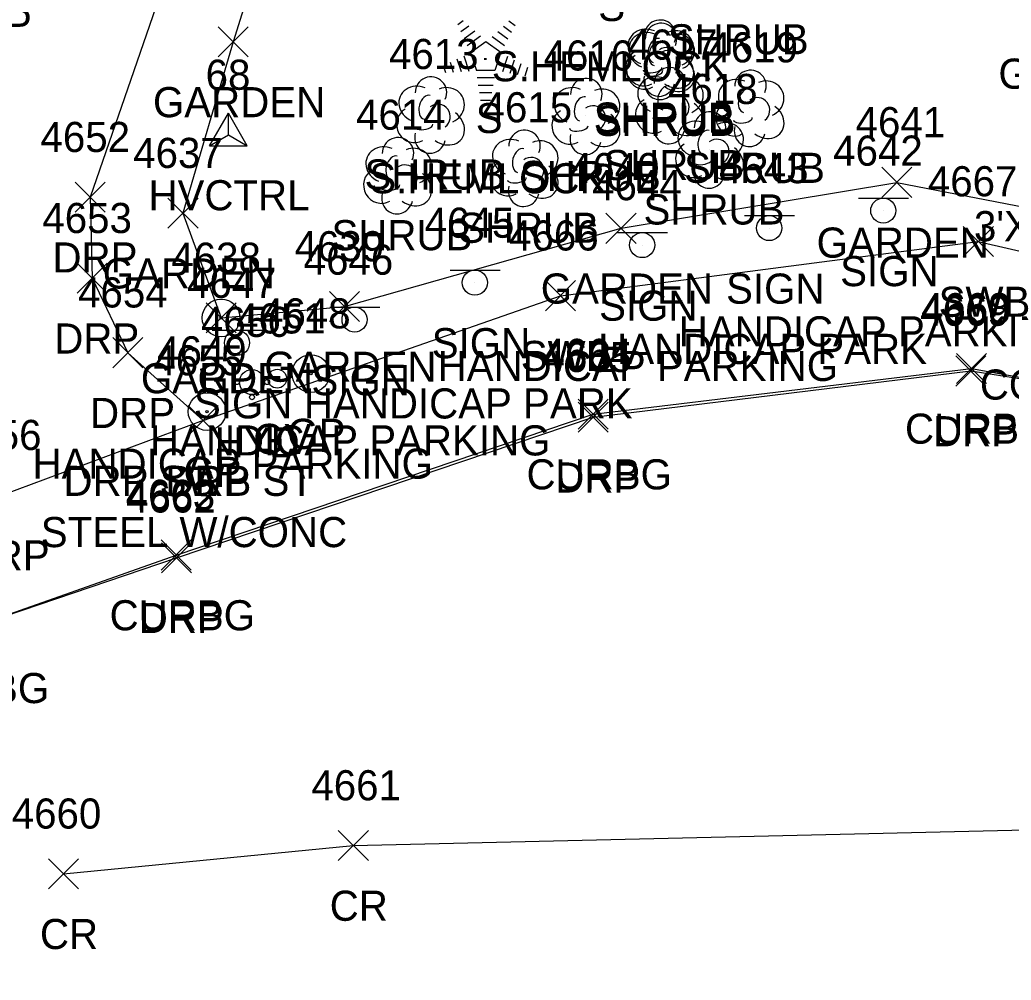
# Model space of a CAD drawing. Extents: x 49137 to 50946, y 9590 to 10709.
# Drawn here: x 50138.1 to 50204, y 10187.5 to 10251.3 of the extents above; entities that cross this region are included whole.
import ezdxf

# ---------------------------------------------------------------- set-up
doc = ezdxf.new("R2010")
doc.units = 0
for name, color, linetype in [('C_A', 7, 'Continuous'), ('C_I', 7, 'Continuous'), ('CPSM', 7, 'Continuous'), ('L_A', 7, 'Continuous'), ('L_C', 7, 'Continuous'), ('L_I', 7, 'Continuous'), ('L_TIC', 7, 'Continuous'), ('LAPB', 7, 'Continuous'), ('LSH', 7, 'Continuous'), ('LTC', 7, 'Continuous'), ('P_A', 7, 'Continuous'), ('P_I', 7, 'Continuous'), ('P_TIC', 7, 'Continuous'), ('PRC', 7, 'Continuous'), ('R_A', 7, 'Continuous'), ('R_C', 7, 'Continuous'), ('R_I', 7, 'Continuous'), ('R_TIC', 7, 'Continuous'), ('RC', 7, 'Continuous'), ('RDP', 7, 'Continuous'), ('RGP', 7, 'Continuous'), ('RSW', 7, 'Continuous'), ('S_A', 7, 'Continuous'), ('S_C', 7, 'Continuous'), ('S_I', 7, 'Continuous'), ('SSGN', 7, 'Continuous'), ('U_A', 7, 'Continuous'), ('U_C', 7, 'Continuous'), ('U_I', 7, 'Continuous'), ('UWFH', 7, 'Continuous'), ('UWV', 7, 'Continuous')]:
    doc.layers.add(name, color=color, linetype=linetype)

msp = doc.modelspace()

# ---------------------------------------------------------------- linework, layer by layer
at = {"layer": 'CPSM'}
for p, q in [((50150.726, 10242.943), (50151.976, 10245.108)), ((50153.226, 10242.943), (50151.976, 10245.108)), ((50151.977, 10243.664), (50151.976, 10245.108)), ((50150.726, 10242.943), (50151.977, 10243.664)), ((50151.977, 10243.664), (50151.977, 10243.664)), ((50151.977, 10243.664), (50153.226, 10242.943)), ((50150.726, 10242.943), (50153.226, 10242.943))]:
    msp.add_line(p, q, dxfattribs=at)
at = {"layer": 'L_TIC'}
for points in [[(50151.298, 10248.844), (50153.298, 10250.844)], [(50153.298, 10248.844), (50151.298, 10250.844)], [(50195.388, 10239.519), (50197.388, 10241.519)], [(50197.388, 10239.519), (50195.388, 10241.519)], [(50147.961, 10237.473), (50149.961, 10239.473)], [(50149.961, 10237.473), (50147.961, 10239.473)], [(50177.062, 10236.469), (50179.062, 10238.469)], [(50179.062, 10236.469), (50177.062, 10238.469)], [(50158.69, 10231.278), (50160.69, 10233.278)], [(50160.69, 10231.278), (50158.69, 10233.278)], [(50150.493, 10230.517), (50152.493, 10232.517)], [(50152.493, 10230.517), (50150.493, 10232.517)]]:
    msp.add_lwpolyline(points, dxfattribs=at)
at = {"layer": 'LAPB'}
msp.add_lwpolyline([(50157.957, 10267.974), (50152.298, 10249.844), (50148.961, 10238.473), (50151.493, 10231.517), (50159.69, 10232.278), (50178.062, 10237.469), (50196.388, 10240.519), (50210.248, 10237.84), (50211.966, 10235.094)], dxfattribs=at)
at = {"layer": 'LSH'}
for p, q in [((50180.615, 10248.819), (50180.615, 10248.819)), ((50180.615, 10248.819), (50180.615, 10248.819)), ((50180.673, 10248.602), (50180.673, 10248.602)), ((50180.673, 10248.602), (50180.673, 10248.602)), ((50181.259, 10245.668), (50181.259, 10245.668)), ((50181.259, 10245.668), (50181.259, 10245.668)), ((50165.39, 10245.042), (50165.39, 10245.042)), ((50165.39, 10245.042), (50165.39, 10245.042)), ((50186.618, 10245.483), (50186.618, 10245.483)), ((50186.618, 10245.483), (50186.618, 10245.483)), ((50175.713, 10244.944), (50175.713, 10244.944)), ((50175.713, 10244.944), (50175.713, 10244.944)), ((50183.928, 10242.72), (50183.928, 10242.72)), ((50183.928, 10242.72), (50183.928, 10242.72)), ((50171.606, 10241.505), (50171.606, 10241.505)), ((50171.606, 10241.505), (50171.606, 10241.505)), ((50163.198, 10241.012), (50163.198, 10241.012)), ((50163.198, 10241.012), (50163.198, 10241.012))]:
    msp.add_line(p, q, dxfattribs=at)
for centre in [(50180.661, 10250.253), (50180.72, 10250.036), (50181.306, 10247.102), (50186.665, 10246.917), (50165.437, 10246.476), (50175.76, 10246.378), (50183.975, 10244.154), (50171.652, 10242.939), (50163.245, 10242.446)]:
    msp.add_arc(centre, 1.047, 335.52715, 180.95627, dxfattribs=at)
for centre, major_axis, ratio, start_param, end_param in [((50179.823, 10249.486), (1.21, -0.512), 0.895232, 1.570796, 4.712389), ((50179.881, 10249.268), (1.21, -0.512), 0.895232, 1.570796, 4.712389), ((50181.656, 10249.403), (-1.141, -0.483), 0.949671, 1.570796, 4.712389), ((50181.715, 10249.185), (-1.141, -0.483), 0.949671, 1.570796, 4.712389), ((50180.406, 10249.278), (-0.208, -0.792), 0.645439, 3.141593, 6.283185), ((50180.465, 10249.06), (-0.208, -0.792), 0.645439, 3.141593, 6.283185), ((50179.531, 10248.111), (0.584, -1.042), 0.959034, 3.141593, 6.283185), ((50181.115, 10248.653), (-0.5, 0.667), 0.989748, 3.141593, 6.283185), ((50181.173, 10248.435), (-0.5, 0.667), 0.989748, 3.141593, 6.283185), ((50179.59, 10247.893), (0.584, -1.042), 0.959034, 3.141593, 6.283185), ((50181.615, 10247.986), (-1.09, 0.792), 0.841452, 1.570796, 4.712389), ((50181.673, 10247.769), (-1.09, 0.792), 0.841452, 1.570796, 4.712389), ((50180.467, 10246.334), (1.21, -0.512), 0.895232, 1.570796, 4.712389), ((50180.156, 10248.069), (-0.625, -0.083), 0.423636, 0, 3.141593), ((50180.215, 10247.852), (-0.625, -0.083), 0.423636, 0, 3.141593), ((50164.598, 10245.708), (1.21, -0.512), 0.895232, 1.570796, 4.712389), ((50180.615, 10247.319), (0.265, 1.061), 0.942809, 1.570796, 4.712389), ((50180.673, 10247.102), (0.265, 1.061), 0.942809, 1.570796, 4.712389), ((50181.051, 10246.126), (-0.208, -0.792), 0.645439, 3.141593, 6.283185), ((50182.301, 10246.251), (-1.141, -0.483), 0.949671, 1.570796, 4.712389), ((50185.826, 10246.149), (1.21, -0.512), 0.895232, 1.570796, 4.712389), ((50187.659, 10246.066), (-1.141, -0.483), 0.949671, 1.570796, 4.712389), ((50165.182, 10245.5), (-0.208, -0.792), 0.645439, 3.141593, 6.283185), ((50166.432, 10245.625), (-1.141, -0.483), 0.949671, 1.570796, 4.712389), ((50174.921, 10245.611), (1.21, -0.512), 0.895232, 1.570796, 4.712389), ((50176.754, 10245.528), (-1.141, -0.483), 0.949671, 1.570796, 4.712389), ((50181.759, 10245.501), (-0.5, 0.667), 0.989748, 3.141593, 6.283185), ((50186.409, 10245.941), (-0.208, -0.792), 0.645439, 3.141593, 6.283185), ((50165.89, 10244.875), (-0.5, 0.667), 0.989748, 3.141593, 6.283185), ((50175.505, 10245.403), (-0.208, -0.792), 0.645439, 3.141593, 6.283185), ((50176.213, 10244.778), (-0.5, 0.667), 0.989748, 3.141593, 6.283185), ((50180.176, 10244.959), (0.584, -1.042), 0.959034, 3.141593, 6.283185), ((50182.259, 10244.834), (-1.09, 0.792), 0.841452, 1.570796, 4.712389), ((50185.535, 10244.774), (0.584, -1.042), 0.959034, 3.141593, 6.283185), ((50187.118, 10245.316), (-0.5, 0.667), 0.989748, 3.141593, 6.283185), ((50164.307, 10244.333), (0.584, -1.042), 0.959034, 3.141593, 6.283185), ((50166.39, 10244.209), (-1.09, 0.792), 0.841452, 1.570796, 4.712389), ((50174.63, 10244.236), (0.584, -1.042), 0.959034, 3.141593, 6.283185), ((50176.713, 10244.111), (-1.09, 0.792), 0.841452, 1.570796, 4.712389), ((50187.618, 10244.649), (-1.09, 0.792), 0.841452, 1.570796, 4.712389), ((50164.932, 10244.292), (-0.625, -0.083), 0.423636, 0, 3.141593), ((50181.26, 10244.168), (0.265, 1.061), 0.942809, 1.570796, 4.712389), ((50180.801, 10244.917), (-0.625, -0.083), 0.423636, 0, 3.141593), ((50183.136, 10243.387), (1.21, -0.512), 0.895232, 1.570796, 4.712389), ((50184.97, 10243.304), (-1.141, -0.483), 0.949671, 1.570796, 4.712389), ((50186.16, 10244.733), (-0.625, -0.083), 0.423636, 0, 3.141593), ((50165.39, 10243.542), (0.265, 1.061), 0.942809, 1.570796, 4.712389), ((50175.713, 10243.444), (0.265, 1.061), 0.942809, 1.570796, 4.712389), ((50175.255, 10244.194), (-0.625, -0.083), 0.423636, 0, 3.141593), ((50183.72, 10243.178), (-0.208, -0.792), 0.645439, 3.141593, 6.283185), ((50186.618, 10243.983), (0.265, 1.061), 0.942809, 1.570796, 4.712389), ((50162.406, 10241.679), (1.21, -0.512), 0.895232, 1.570796, 4.712389), ((50170.814, 10242.172), (1.21, -0.512), 0.895232, 1.570796, 4.712389), ((50172.647, 10242.089), (-1.141, -0.483), 0.949671, 1.570796, 4.712389), ((50182.845, 10242.011), (0.584, -1.042), 0.959034, 3.141593, 6.283185), ((50184.428, 10242.553), (-0.5, 0.667), 0.989748, 3.141593, 6.283185), ((50164.239, 10241.596), (-1.141, -0.483), 0.949671, 1.570796, 4.712389), ((50171.397, 10241.963), (-0.208, -0.792), 0.645439, 3.141593, 6.283185), ((50184.928, 10241.887), (-1.09, 0.792), 0.841452, 1.570796, 4.712389), ((50162.989, 10241.471), (-0.208, -0.792), 0.645439, 3.141593, 6.283185), ((50163.698, 10240.846), (-0.5, 0.667), 0.989748, 3.141593, 6.283185), ((50170.522, 10240.797), (0.584, -1.042), 0.959034, 3.141593, 6.283185), ((50172.106, 10241.339), (-0.5, 0.667), 0.989748, 3.141593, 6.283185), ((50183.47, 10241.97), (-0.625, -0.083), 0.423636, 0, 3.141593), ((50162.115, 10240.304), (0.584, -1.042), 0.959034, 3.141593, 6.283185), ((50164.198, 10240.179), (-1.09, 0.792), 0.841452, 1.570796, 4.712389), ((50172.606, 10240.672), (-1.09, 0.792), 0.841452, 1.570796, 4.712389), ((50183.928, 10241.22), (0.265, 1.061), 0.942809, 1.570796, 4.712389), ((50171.147, 10240.755), (-0.625, -0.083), 0.423636, 0, 3.141593), ((50163.198, 10239.512), (0.265, 1.061), 0.942809, 1.570796, 4.712389), ((50162.74, 10240.262), (-0.625, -0.083), 0.423636, 0, 3.141593), ((50171.606, 10240.005), (0.265, 1.061), 0.942809, 1.570796, 4.712389)]:
    msp.add_ellipse(centre, major_axis=major_axis, ratio=ratio, start_param=start_param, end_param=end_param, dxfattribs=at)
at = {"layer": 'LTC'}
for p, q in [((50167.219, 10250.999), (50167.573, 10251.256)), ((50170.617, 10251.239), (50171.036, 10250.935)), ((50167.428, 10250.533), (50167.957, 10250.918)), ((50167.638, 10250.068), (50168.341, 10250.579)), ((50169.875, 10250.543), (50170.554, 10250.049)), ((50170.246, 10250.891), (50170.795, 10250.492)), ((50167.847, 10249.602), (50168.726, 10250.24)), ((50168.072, 10249.147), (50169.084, 10249.881)), ((50169.084, 10249.881), (50170.081, 10249.156)), ((50169.504, 10250.194), (50170.313, 10249.606)), ((50168.072, 10249.147), (50168.459, 10247.953)), ((50170.081, 10249.156), (50169.689, 10247.953)), ((50166.706, 10248.495), (50166.918, 10247.843)), ((50167.162, 10248.711), (50167.433, 10247.876)), ((50167.617, 10248.928), (50167.948, 10247.908)), ((50170.518, 10248.886), (50170.18, 10247.846)), ((50170.963, 10248.635), (50170.675, 10247.751)), ((50171.407, 10248.385), (50171.17, 10247.656)), ((50166.251, 10248.278), (50166.403, 10247.81)), ((50169.689, 10247.953), (50168.459, 10247.953)), ((50171.851, 10248.135), (50171.665, 10247.561)), ((50169.651, 10247.453), (50168.506, 10247.453)), ((50169.567, 10246.953), (50168.579, 10246.953)), ((50169.484, 10246.453), (50168.652, 10246.453)), ((50169.4, 10245.954), (50168.725, 10245.954))]:
    msp.add_line(p, q, dxfattribs=at)
at = {"layer": 'P_TIC'}
for points in [[(50159.278, 10195.49), (50161.278, 10197.49)], [(50161.278, 10195.49), (50159.278, 10197.49)], [(50140.025, 10193.612), (50142.025, 10195.612)], [(50142.025, 10193.612), (50140.025, 10195.612)]]:
    msp.add_lwpolyline(points, dxfattribs=at)
at = {"layer": 'PRC'}
msp.add_lwpolyline([(50141.025, 10194.612), (50160.278, 10196.49), (50207.833, 10197.595), (50236.701, 10196.862), (50252.599, 10201.954)], dxfattribs=at)
at = {"layer": 'R_TIC'}
for points in [[(50141.801, 10238.534), (50143.801, 10240.534)], [(50143.801, 10238.534), (50141.801, 10240.534)], [(50200.802, 10235.593), (50202.802, 10237.593)], [(50202.802, 10235.593), (50200.802, 10237.593)], [(50141.923, 10233.153), (50143.923, 10235.153)], [(50143.923, 10233.153), (50141.923, 10235.153)], [(50173.038, 10231.993), (50175.038, 10233.993)], [(50175.038, 10231.993), (50173.038, 10233.993)], [(50144.299, 10228.21), (50146.299, 10230.21)], [(50146.299, 10228.21), (50144.299, 10230.21)], [(50200.304, 10226.996), (50202.304, 10228.996)], [(50202.304, 10226.996), (50200.304, 10228.996)], [(50200.348, 10227.165), (50202.348, 10229.165)], [(50202.348, 10227.165), (50200.348, 10229.165)], [(50175.205, 10224.132), (50177.205, 10226.132)], [(50177.205, 10224.132), (50175.205, 10226.132)], [(50175.206, 10223.924), (50177.206, 10225.924)], [(50177.206, 10223.924), (50175.206, 10225.924)], [(50149.303, 10223.702), (50151.303, 10225.702)], [(50151.303, 10223.702), (50149.303, 10225.702)], [(50149.303, 10223.702), (50151.303, 10225.702)], [(50151.303, 10223.702), (50149.303, 10225.702)], [(50147.503, 10214.775), (50149.503, 10216.775)], [(50149.503, 10214.775), (50147.503, 10216.775)], [(50147.536, 10214.595), (50149.536, 10216.595)], [(50149.536, 10214.595), (50147.536, 10216.595)]]:
    msp.add_lwpolyline(points, dxfattribs=at)
at = {"layer": 'RC'}
msp.add_lwpolyline([(50134.83, 10210.942), (50148.503, 10215.775), (50176.205, 10225.132), (50201.348, 10228.165), (50208.374, 10226.897)], dxfattribs=at)
at = {"layer": 'RDP'}
for points in [[(50226.455, 10311.856), (50212.894, 10312.301), (50201.782, 10310.202), (50176.537, 10312.397), (50172.294, 10313.449), (50170.001, 10312.64), (50168.757, 10311.296), (50158.709, 10286.841), (50151.299, 10264.137), (50142.801, 10239.534), (50142.923, 10234.153), (50145.299, 10229.21), (50150.303, 10224.702), (50136.97, 10219.749), (50131.758, 10217.663), (50126.002, 10213.971)], [(50134.83, 10210.942), (50148.536, 10215.595), (50176.206, 10224.924), (50201.304, 10227.996), (50208.374, 10226.897), (50213.654, 10225.904), (50219.821, 10223.696), (50231.682, 10219.359), (50236.549, 10213.575), (50243.86, 10207.404), (50252.599, 10201.954), (50260.608, 10198.444), (50269.683, 10196.366), (50280.238, 10196.188), (50293.192, 10198.807), (50298.995, 10201.845), (50305.519, 10206.054), (50321.808, 10200.695), (50344.924, 10192.725), (50360.448, 10187.548)]]:
    msp.add_lwpolyline(points, dxfattribs=at)
at = {"layer": 'RGP'}
for p, q in [((50151.493, 10231.517), (50151.493, 10231.517)), ((50157.457, 10227.821), (50157.457, 10227.821)), ((50150.56, 10225.298), (50150.56, 10225.298))]:
    msp.add_line(p, q, dxfattribs=at)
for centre, radius in [((50151.493, 10231.517), 1.25), ((50151.493, 10231.517), 0.0833), ((50157.457, 10227.821), 1.25), ((50157.457, 10227.821), 0.0833), ((50150.56, 10225.298), 1.25), ((50150.56, 10225.298), 0.0833)]:
    msp.add_circle(centre, radius, dxfattribs=at)
at = {"layer": 'RSW'}
msp.add_lwpolyline([(50150.303, 10224.702), (50174.038, 10232.993), (50201.802, 10236.593), (50211.514, 10234.354), (50215.411, 10233.499), (50222.609, 10231.424), (50220.249, 10223.834)], dxfattribs=at)
at = {"layer": 'SSGN'}
for p, q in [((50193.839, 10239.48), (50197.172, 10239.48)), ((50195.485, 10238.646), (50195.485, 10238.646)), ((50186.257, 10238.317), (50189.59, 10238.317)), ((50177.824, 10237.186), (50181.157, 10237.186)), ((50187.904, 10237.483), (50187.904, 10237.483)), ((50179.47, 10236.352), (50179.47, 10236.352)), ((50166.704, 10234.695), (50170.037, 10234.695)), ((50168.351, 10233.862), (50168.351, 10233.862)), ((50158.712, 10232.24), (50162.045, 10232.24)), ((50160.359, 10231.407), (50160.359, 10231.407)), ((50150.904, 10230.7), (50154.237, 10230.7)), ((50152.55, 10229.866), (50152.55, 10229.866))]:
    msp.add_line(p, q, dxfattribs=at)
for centre in [(50195.485, 10238.646), (50187.904, 10237.483), (50179.47, 10236.352), (50168.351, 10233.862), (50160.359, 10231.407), (50152.55, 10229.866)]:
    msp.add_circle(centre, 0.833, dxfattribs=at)
at = {"layer": 'UWFH'}
msp.add_line((50153.546, 10227.257), (50153.546, 10227.257), dxfattribs=at)
for centre, radius in [((50153.546, 10227.257), 0.833), ((50152.546, 10227.257), 0.167), ((50154.546, 10227.257), 0.167), ((50153.546, 10226.257), 0.167)]:
    msp.add_circle(centre, radius, dxfattribs=at)
at = {"layer": 'UWV'}
for radius in [0.625, 0.0833]:
    msp.add_circle((50155.224, 10227.484), radius, dxfattribs=at)

# ---------------------------------------------------------------- texts
at = {"layer": 'C_A'}
msp.add_text('HVCTRL', height=2, dxfattribs=at).set_placement((50146.67, 10238.664))
at = {"layer": 'C_I'}
msp.add_text('68', height=2, dxfattribs=at).set_placement((50150.465, 10246.664))
at = {"layer": 'L_A'}
for s, p in [('S', (50176.553, 10251.229)), ('SHRUB', (50181.167, 10249.016)), ('GARDEN', (50203.137, 10246.736)), ('GARDEN', (50146.967, 10244.844)), ('S', (50168.409, 10243.791)), ('SHRUB', (50176.245, 10243.819)), ('SHRUB', (50176.303, 10243.602)), ('SHRUB', (50176.889, 10240.668)), ('SHRUB', (50182.248, 10240.483)), ('SHRUB', (50161.02, 10240.042)), ('SHRUB', (50171.343, 10239.944)), ('SHRUB', (50179.558, 10237.72)), ('SHRUB', (50167.236, 10236.505)), ('SHRUB', (50158.828, 10236.012)), ('GARDEN', (50191.058, 10235.519)), ('GARDEN', (50143.631, 10233.473)), ('GARDEN', (50172.731, 10232.469)), ('GARDEN', (50154.36, 10227.278)), ('GARDEN', (50146.163, 10226.517))]:
    msp.add_text(s, height=2, dxfattribs=at).set_placement(p)
at = {"layer": 'L_C'}
for s, p in [('S.HEMLOCK', (50169.482, 10247.229)), ('S.HEMLOCK', (50161.339, 10239.791)), ('CONC. BLOCKS', (50201.903, 10226.094))]:
    msp.add_text(s, height=2, dxfattribs=at).set_placement(p)
at = {"layer": 'L_I'}
for s, p in [('4617', (50178.519, 10248.668)), ('4619', (50183.87, 10248.483)), ('4613', (50162.65, 10248.042)), ('4616', (50172.918, 10247.944)), ('4618', (50181.188, 10245.72)), ('4615', (50168.866, 10244.505)), ('4614', (50160.458, 10244.012)), ('4641', (50193.648, 10243.519)), ('4637', (50145.654, 10241.473)), ('4640', (50174.668, 10240.469)), ('4639', (50156.376, 10235.278)), ('4638', (50148.186, 10234.517))]:
    msp.add_text(s, height=2, dxfattribs=at).set_placement(p)
at = {"layer": 'LTC'}
msp.add_text('.', height=1.037, rotation=270, dxfattribs=at).set_placement((50168.966, 10248.895))
at = {"layer": 'P_A'}
for p in [(50158.711, 10191.49), (50139.458, 10189.612)]:
    msp.add_text('CR', height=2, dxfattribs=at).set_placement(p)
at = {"layer": 'P_I'}
for s, p in [('4661', (50157.49, 10199.49)), ('4660', (50137.584, 10197.612))]:
    msp.add_text(s, height=2, dxfattribs=at).set_placement(p)
at = {"layer": 'R_A'}
for s, p in [('DRP', (50133.273, 10250.064)), ('DRP', (50140.289, 10234.534)), ('SWB', (50199.164, 10231.593)), ('DRP', (50140.411, 10229.153)), ('SWB', (50171.4, 10227.993)), ('GP', (50149.926, 10226.517)), ('DRP', (50142.787, 10224.21)), ('GP', (50155.89, 10222.821)), ('CURBG', (50196.93, 10223.165)), ('DRP', (50198.792, 10222.996)), ('GP', (50148.993, 10220.298)), ('CURBG', (50171.787, 10220.132)), ('DRP SWB ST', (50141.02, 10219.702)), ('DRP', (50147.791, 10219.702)), ('DRP', (50173.694, 10219.924)), ('DRP', (50134.459, 10214.749)), ('CURBG', (50144.086, 10210.775)), ('DRP', (50146.024, 10210.595)), ('CURBG', (50130.413, 10205.942))]:
    msp.add_text(s, height=2, dxfattribs=at).set_placement(p)
at = {"layer": 'R_C'}
msp.add_text('STEEL W/CONC', height=2, dxfattribs=at).set_placement((50139.512, 10216.298))
at = {"layer": 'R_I'}
for s, p in [('4652', (50139.494, 10242.534)), ('4667', (50198.448, 10239.593)), ('4653', (50139.616, 10237.153)), ('4666', (50170.628, 10235.993)), ('4638', (50148.186, 10234.517)), ('4654', (50141.992, 10232.21)), ('4668', (50197.993, 10231.165)), ('4648', (50154.15, 10230.821)), ('4669', (50197.942, 10230.996)), ('4649', (50147.245, 10228.298)), ('4664', (50172.85, 10228.132)), ('4665', (50172.852, 10227.924)), ('4655', (50146.996, 10227.702)), ('4655', (50146.996, 10227.702)), ('4656', (50133.608, 10222.749)), ('4663', (50145.149, 10218.775)), ('4662', (50145.182, 10218.595))]:
    msp.add_text(s, height=2, dxfattribs=at).set_placement(p)
at = {"layer": 'S_A'}
for p in [(50192.623, 10233.626), (50185.042, 10232.463), (50176.608, 10231.332), (50165.489, 10228.841), (50157.497, 10226.387), (50149.688, 10224.846)]:
    msp.add_text('SIGN', height=2, dxfattribs=at).set_placement(p)
at = {"layer": 'S_C'}
for s, p in [('HANDICAP PARKING', (50181.899, 10229.626)), ('HANDICAP PARK', (50176.546, 10228.463)), ('HANDICAP PARKING', (50165.884, 10227.332)), ('HANDICAP PARK', (50156.993, 10224.841)), ('HANDICAP PARKING', (50146.772, 10222.387)), ('HANDICAP PARKING', (50138.964, 10220.846))]:
    msp.add_text(s, height=2, dxfattribs=at).set_placement(p)
at = {"layer": 'S_I'}
for s, p in [('4642', (50192.159, 10241.626)), ('4643', (50184.577, 10240.463)), ('4644', (50176.144, 10239.332)), ('4645', (50165.024, 10236.841)), ('4646', (50156.977, 10234.387)), ('4647', (50149.224, 10232.846))]:
    msp.add_text(s, height=2, dxfattribs=at).set_placement(p)
at = {"layer": 'U_A'}
for s, p in [('HYD', (50151.066, 10222.257)), ('GV', (50153.626, 10222.484))]:
    msp.add_text(s, height=2, dxfattribs=at).set_placement(p)
at = {"layer": 'U_C'}
msp.add_text("3'X5' VAUTL", height=2, dxfattribs=at).set_placement((50201.512, 10236.612))
at = {"layer": 'U_I'}
for s, p in [('4651', (50152.484, 10230.484)), ('4650', (50150.153, 10230.257))]:
    msp.add_text(s, height=2, dxfattribs=at).set_placement(p)

doc.saveas('drawing.dxf')
